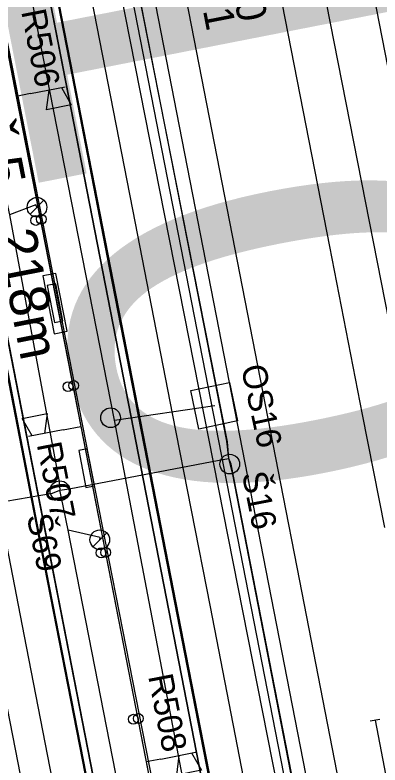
# Model space of a CAD drawing. Extents: x -545736 to -544888, y -1122892 to -1119128.
# Drawn here: x -545158.22 to -545139.71, y -1121854.55 to -1121816.49 of the extents above; entities that cross this region are included whole.
import ezdxf

# ---------------------------------------------------------------- set-up
doc = ezdxf.new("R2010")
doc.units = 0
for name, color, linetype in [('osvětlené plochy-hodnota-obrys', 7, 'Continuous'), ('Podbarveni_Nastupiste', 7, 'Continuous'), ('Podbarveni_Zastreseni_Pozemni', 7, 'Continuous'), ('Vrstva 1', 7, 'Continuous'), ('Vrstva 1 - Koleje', 7, 'Continuous'), ('Vrstva 11 - Trakce', 7, 'Continuous'), ('Vrstva 14_zastreseni a nastupiste', 7, 'Continuous'), ('Vrstva 16_plochy', 7, 'Continuous'), ('Vrstva 23 - PHS - pozemni - schody - eskalatory', 7, 'Continuous'), ('Vrstva 25', 7, 'Continuous'), ('Vrstva 29 - sdelzar', 7, 'Continuous'), ('Vrstva 33 - prvky sdelzar', 7, 'Continuous'), ('Vrstva 4 - Teren - stezky - prechody - plochy', 7, 'Continuous'), ('Vrstva 41', 7, 'Continuous'), ('Vrstva 42', 7, 'Continuous'), ('Vrstva 43', 7, 'Continuous'), ('Vrstva 44', 7, 'Continuous')]:
    doc.layers.add(name, color=color, linetype=linetype)

msp = doc.modelspace()

# ---------------------------------------------------------------- linework, layer by layer
at = {"layer": 'osvětlené plochy-hodnota-obrys'}
for points in [[(-545137.864, -1121889.42), (-545168.59, -1121731.992), (-545178.308, -1121699.721), (-545197.027, -1121652.528), (-545208.16, -1121619.35), (-545217.952, -1121591.114), (-545225.649, -1121565.547)], [(-545115.194, -1122188.84), (-545115.464, -1122158.52), (-545110.116, -1122078.531), (-545109.516, -1122044.98), (-545111.654, -1121993.485), (-545115.876, -1121955.778), (-545121.955, -1121920.051), (-545160.528, -1121723.806), (-545171.589, -1121690.909), (-545189.933, -1121650.816), (-545214.916, -1121599.46)]]:
    msp.add_lwpolyline(points, dxfattribs=at)
at = {"layer": 'Podbarveni_Nastupiste'}
for points in [[(-545147.633, -1121858.705), (-545149.541, -1121848.922), (-545151.454, -1121839.109), (-545153.365, -1121829.32), (-545155.271, -1121819.528), (-545156.81, -1121811.627), (-545158.718, -1121801.84), (-545160.25, -1121793.99), (-545162.146, -1121784.289), (-545164.063, -1121774.461), (-545164.834, -1121770.503), (-545165.22, -1121768.538), (-545165.98, -1121764.613), (-545167.113, -1121758.805), (-545167.886, -1121754.822), (-545169.883, -1121745.088), (-545172.217, -1121735.379), (-545174.857, -1121725.764), (-545176.589, -1121720.029), (-545176.64, -1121720.038), (-545180.823, -1121720.81)], [(-545180.455, -1121722.711), (-545179.628, -1121726.7), (-545177.717, -1121736.49), (-545175.814, -1121746.279), (-545173.137, -1121759.988), (-545171.232, -1121769.763), (-545170.096, -1121775.61), (-545168.189, -1121785.44), (-545166.652, -1121793.283), (-545164.749, -1121803.058), (-545162.839, -1121812.848), (-545160.922, -1121822.667), (-545159.009, -1121832.498), (-545157.103, -1121842.273), (-545155.195, -1121852.046), (-545153.289, -1121861.829)]]:
    msp.add_lwpolyline(points, dxfattribs=at)
at = {"layer": 'Podbarveni_Zastreseni_Pozemni'}
for points in [[(-545153.097, -1121832.905), (-545163.04, -1121781.984), (-545169.876, -1121746.975)], [(-545172.521, -1121747.5), (-545175.141, -1121748.003), (-545167.869, -1121785.291), (-545158.018, -1121835.809), (-545145.506, -1121899.971), (-545143.703, -1121909.219), (-545142.244, -1121916.698), (-545139.605, -1121916.178)], [(-545138.929, -1121906.204), (-545140.688, -1121896.644), (-545153.097, -1121832.905)]]:
    msp.add_lwpolyline(points, dxfattribs=at)
at = {"layer": 'Vrstva 1'}
for points in [[(-545135.522, -1121838.466), (-545141.475, -1121807.989), (-545145.986, -1121784.885), (-545150.619, -1121761.062), (-545153.967, -1121744.119), (-545154.986, -1121738.953), (-545159.439, -1121717.59), (-545163.223, -1121702.567), (-545165.982, -1121693.088), (-545167.204, -1121689.17)], [(-545139.463, -1121842.499), (-545140.586, -1121836.759), (-545142.253, -1121828.237), (-545145.854, -1121809.805), (-545154.234, -1121766.878), (-545155.623, -1121759.664)], [(-545144.736, -1121840.262), (-545156.497, -1121779.835), (-545156.847, -1121778.04)], [(-545140.019, -1121864.525), (-545140.019, -1121864.525), (-545143.773, -1121845.208), (-545144.736, -1121840.262)]]:
    msp.add_lwpolyline(points, dxfattribs=at)
at = {"layer": 'Vrstva 1 - Koleje'}
for points in [[(-545190.187, -1121685.59), (-545187.923, -1121694.959), (-545186.2, -1121702.627), (-545185.507, -1121705.971), (-545184.687, -1121709.924), (-545182.492, -1121721.163), (-545180.59, -1121730.931), (-545178.666, -1121740.784), (-545176.766, -1121750.544), (-545174.869, -1121760.278), (-545172.942, -1121770.162), (-545171.042, -1121779.908), (-545169.129, -1121789.7), (-545167.212, -1121799.555), (-545165.293, -1121809.36), (-545163.388, -1121819.134), (-545161.468, -1121828.982), (-545159.566, -1121838.742), (-545157.655, -1121848.546), (-545155.739, -1121858.373)], [(-545185.383, -1121691.101), (-545182.479, -1121698.59), (-545179.623, -1121706.109), (-545177.117, -1121713.199), (-545175.826, -1121717.114), (-545175.044, -1121719.485), (-545172.193, -1121729.1), (-545169.655, -1121738.82), (-545167.452, -1121748.582), (-545165.503, -1121758.451), (-545163.6, -1121768.21), (-545161.69, -1121777.988), (-545159.773, -1121787.837), (-545157.871, -1121797.594), (-545155.965, -1121807.383), (-545154.069, -1121817.086), (-545152.127, -1121827.047), (-545150.241, -1121836.711), (-545148.328, -1121846.526), (-545146.419, -1121856.308)]]:
    msp.add_lwpolyline(points, dxfattribs=at)
at = {"layer": 'Vrstva 11 - Trakce'}
for p, q in [((-545139.709, -1121852.237), (-545140.199, -1121852.332)), ((-545139.957, -1121852.285), (-545139.002, -1121857.198))]:
    msp.add_line(p, q, dxfattribs=at)
at = {"layer": 'Vrstva 14_zastreseni a nastupiste'}
for points in [[(-545147.688, -1121858.7), (-545149.596, -1121848.917), (-545151.509, -1121839.104), (-545153.42, -1121829.315), (-545155.326, -1121819.523), (-545156.865, -1121811.622), (-545158.773, -1121801.835), (-545160.305, -1121793.985), (-545162.201, -1121784.284), (-545164.118, -1121774.456), (-545164.889, -1121770.498), (-545165.275, -1121768.533), (-545166.035, -1121764.608), (-545167.168, -1121758.8), (-545167.941, -1121754.817), (-545169.938, -1121745.083)], [(-545147.633, -1121858.705), (-545149.541, -1121848.922), (-545151.454, -1121839.109), (-545153.365, -1121829.32), (-545155.271, -1121819.528), (-545156.81, -1121811.627), (-545158.718, -1121801.84), (-545160.25, -1121793.99), (-545162.146, -1121784.289), (-545164.063, -1121774.461), (-545164.834, -1121770.503), (-545165.22, -1121768.538), (-545165.98, -1121764.613), (-545167.113, -1121758.805), (-545167.886, -1121754.822), (-545169.883, -1121745.088)], [(-545175.869, -1121746.274), (-545173.192, -1121759.983), (-545171.287, -1121769.758), (-545170.151, -1121775.605), (-545168.244, -1121785.435), (-545166.707, -1121793.278), (-545164.804, -1121803.053), (-545162.894, -1121812.843), (-545160.977, -1121822.662), (-545159.064, -1121832.493), (-545157.158, -1121842.268), (-545155.25, -1121852.041), (-545153.344, -1121861.824)], [(-545175.814, -1121746.279), (-545173.137, -1121759.988), (-545171.232, -1121769.763), (-545170.096, -1121775.61), (-545168.189, -1121785.44), (-545166.652, -1121793.283), (-545164.749, -1121803.058), (-545162.839, -1121812.848), (-545160.922, -1121822.667), (-545159.009, -1121832.498), (-545157.103, -1121842.273), (-545155.195, -1121852.046), (-545153.289, -1121861.829)]]:
    msp.add_lwpolyline(points, dxfattribs=at)
for points in [[(-545169.868, -1121746.973), (-545163.039, -1121781.964), (-545153.097, -1121832.905), (-545140.688, -1121896.644), (-545138.929, -1121906.204), (-545137.357, -1121915.755), (-545139.605, -1121916.178), (-545142.252, -1121916.702), (-545143.714, -1121909.203), (-545145.537, -1121899.853), (-545158.037, -1121835.751), (-545167.886, -1121785.244), (-545175.149, -1121747.997), (-545172.521, -1121747.5)], [(-545167.869, -1121785.291), (-545158.018, -1121835.809), (-545145.506, -1121899.971), (-545143.703, -1121909.219), (-545142.244, -1121916.698), (-545139.605, -1121916.178), (-545137.369, -1121915.758), (-545138.929, -1121906.204), (-545140.688, -1121896.644), (-545153.097, -1121832.905), (-545163.04, -1121781.984), (-545169.877, -1121746.971), (-545172.521, -1121747.5), (-545175.141, -1121748.003)]]:
    msp.add_lwpolyline(points, close=True, dxfattribs=at)
for centre in [(-545157.164, -1121826.916), (-545156.879, -1121826.854), (-545155.53, -1121835.35), (-545155.243, -1121835.293), (-545153.851, -1121843.785), (-545153.617, -1121843.767), (-545152.215, -1121852.231), (-545151.963, -1121852.194)]:
    msp.add_circle(centre, 0.25, dxfattribs=at)
at = {"layer": 'Vrstva 16_plochy'}
for points in [[(-545147.688, -1121858.7), (-545149.596, -1121848.917), (-545151.509, -1121839.104), (-545153.42, -1121829.315), (-545155.326, -1121819.523), (-545156.865, -1121811.622), (-545158.773, -1121801.835), (-545160.305, -1121793.985), (-545162.201, -1121784.284), (-545164.118, -1121774.456), (-545164.889, -1121770.498), (-545165.275, -1121768.533), (-545166.035, -1121764.608), (-545167.168, -1121758.8), (-545167.941, -1121754.817), (-545169.938, -1121745.083)], [(-545175.869, -1121746.274), (-545173.192, -1121759.983), (-545171.287, -1121769.758), (-545170.151, -1121775.605), (-545168.244, -1121785.435), (-545166.707, -1121793.278), (-545164.804, -1121803.053), (-545162.894, -1121812.843), (-545160.977, -1121822.662), (-545159.064, -1121832.493), (-545157.158, -1121842.268), (-545155.25, -1121852.041), (-545153.344, -1121861.824)]]:
    msp.add_lwpolyline(points, dxfattribs=at)
at = {"layer": 'Vrstva 23 - PHS - pozemni - schody - eskalatory'}
msp.add_lwpolyline([(-545156.234, -1121832.673), (-545155.57, -1121832.544), (-545156.144, -1121829.603), (-545156.808, -1121829.733)], close=True, dxfattribs=at)
at = {"layer": 'Vrstva 29 - sdelzar'}
for p, q in [((-545141.41, -1121905.52), (-545168.73, -1121766.29)), ((-545157.43, -1121820.48), (-545158.15, -1121820.62)), ((-545155.78, -1121837.54), (-545154.88, -1121837.37)), ((-545150.83, -1121854.25), (-545151.57, -1121854.39))]:
    msp.add_line(p, q, dxfattribs=at)
for points in [[(-545171.97, -1121749.47), (-545172.03, -1121749.33), (-545171.59, -1121751.6), (-545168.26, -1121768.68), (-545164.8, -1121786.45), (-545161.35, -1121804.17), (-545161.26, -1121804.64), (-545158.15, -1121820.62), (-545154.88, -1121837.37), (-545151.57, -1121854.39), (-545148.31, -1121871.12), (-545147.18, -1121876.92), (-545144.69, -1121889.26), (-545140.92, -1121907.97), (-545141.94, -1121907.98)], [(-545168.72, -1121766.31), (-545160.21, -1121810.04), (-545148.71, -1121869.09)]]:
    msp.add_lwpolyline(points, dxfattribs=at)
at = {"layer": 'Vrstva 33 - prvky sdelzar'}
for p, q in [((-545157.43, -1121820.48), (-545155.671, -1121820.137)), ((-545155.78, -1121837.54), (-545157.539, -1121837.883)), ((-545150.83, -1121854.25), (-545149.071, -1121853.907))]:
    msp.add_line(p, q, dxfattribs=at)
for points in [[(-545155.86, -1121820.174), (-545155.362, -1121821.055), (-545156.618, -1121821.3), (-545156.488, -1121820.296)], [(-545157.35, -1121837.846), (-545157.848, -1121836.965), (-545156.592, -1121836.72), (-545156.722, -1121837.724)], [(-545149.26, -1121853.944), (-545148.762, -1121854.825), (-545150.018, -1121855.07), (-545149.888, -1121854.066)]]:
    msp.add_lwpolyline(points, dxfattribs=at)
for points in [[(-545156.155, -1121830.129), (-545156.579, -1121830.212), (-545156.212, -1121832.094), (-545155.787, -1121832.011)], [(-545154.559, -1121838.509), (-545154.984, -1121838.592), (-545154.617, -1121840.474), (-545154.193, -1121840.391)]]:
    msp.add_lwpolyline(points, close=True, dxfattribs=at)
at = {"layer": 'Vrstva 4 - Teren - stezky - prechody - plochy'}
for points in [[(-545188.763, -1121698.109), (-545188.641, -1121698.826), (-545185.213, -1121715.136), (-545181.647, -1121733.399), (-545177.117, -1121756.524), (-545170.416, -1121791.087), (-545164.311, -1121822.524), (-545157.023, -1121859.828), (-545149.915, -1121896.158), (-545142.13, -1121936.158), (-545141.676, -1121939.159), (-545141.157, -1121942.596), (-545141.923, -1121943.776)], [(-545180.039, -1121709.428), (-545180.163, -1121709.404), (-545182.89, -1121710.328), (-545181.985, -1121714.917), (-545180.848, -1121720.815), (-545179.628, -1121726.7), (-545177.717, -1121736.49), (-545175.814, -1121746.279), (-545173.137, -1121759.988), (-545171.232, -1121769.763), (-545170.096, -1121775.61), (-545168.189, -1121785.44), (-545166.652, -1121793.283), (-545164.749, -1121803.058), (-545162.839, -1121812.848), (-545160.922, -1121822.667), (-545159.009, -1121832.498), (-545157.103, -1121842.273), (-545155.195, -1121852.046), (-545153.289, -1121861.829)], [(-545130.358, -1121950.008), (-545129.391, -1121949.959), (-545129.73, -1121942.596), (-545130.115, -1121934.948), (-545130.824, -1121927.405), (-545131.836, -1121918.196), (-545133.344, -1121907.479), (-545134.953, -1121898.499), (-545142.937, -1121857.697), (-545151.741, -1121812.566), (-545162.39, -1121757.819), (-545164.226, -1121748.401), (-545166.939, -1121735.985), (-545169.746, -1121724.99), (-545172.237, -1121716.559), (-545173.733, -1121711.673), (-545173.909, -1121711.118), (-545175.871, -1121711.785), (-545175.683, -1121712.485)], [(-545130.358, -1121950.008), (-545130.752, -1121943), (-545131.52, -1121935.35), (-545132.155, -1121927.829), (-545133.341, -1121918.921), (-545135.127, -1121907.455), (-545136.587, -1121899.196), (-545144.41, -1121858.134), (-545153.364, -1121812.756), (-545162.564, -1121765.529), (-545165.788, -1121749.365), (-545168.396, -1121737.4), (-545171.828, -1121724.869), (-545174.108, -1121717.697), (-545175.683, -1121712.485)], [(-545147.633, -1121858.705), (-545149.541, -1121848.922), (-545151.454, -1121839.109), (-545153.365, -1121829.32), (-545155.271, -1121819.528), (-545156.81, -1121811.627), (-545158.718, -1121801.84), (-545160.25, -1121793.99), (-545162.146, -1121784.289), (-545164.063, -1121774.461), (-545164.834, -1121770.503), (-545165.22, -1121768.538), (-545165.98, -1121764.613), (-545167.113, -1121758.805), (-545167.886, -1121754.822), (-545169.883, -1121745.088), (-545172.217, -1121735.379), (-545174.857, -1121725.764), (-545176.589, -1121720.029)]]:
    msp.add_lwpolyline(points, dxfattribs=at)
at = {"layer": 'Vrstva 41'}
msp.add_lwpolyline([(-545149.302, -1121835.552), (-545147.346, -1121835.136), (-545146.93, -1121837.092), (-545148.886, -1121837.508), (-545149.302, -1121835.552)], dxfattribs=at)
msp.add_circle((-545153.372, -1121836.928), 0.5, dxfattribs=at)
at = {"layer": 'Vrstva 42'}
msp.add_line((-545153.179, -1121837.049), (-545148.083, -1121836.305), dxfattribs=at)
msp.add_lwpolyline([(-545173.971, -1121879.393), (-545161.245, -1121876.727), (-545160.224, -1121876.513), (-545154.158, -1121875.249), (-545149.407, -1121874.445), (-545148.025, -1121874.172), (-545146.62, -1121873.901), (-545146.168, -1121873.821), (-545146.682, -1121871.086), (-545153.179, -1121837.049), (-545159.714, -1121803.768), (-545165.606, -1121773.441), (-545166.061, -1121770.665), (-545166.155, -1121770.217), (-545169.78, -1121770.722), (-545177.312, -1121733.08), (-545177.546, -1121732)], dxfattribs=at)
at = {"layer": 'Vrstva 43'}
for p, q in [((-545157.455, -1121826.598), (-545156.75, -1121825.894)), ((-545154.269, -1121843.474), (-545153.564, -1121842.77))]:
    msp.add_line(p, q, dxfattribs=at)
for centre, radius in [((-545157.102, -1121826.247), 0.498), ((-545147.326, -1121839.285), 0.5), ((-545155.939, -1121840.633), 0.5), ((-545153.916, -1121843.123), 0.498)]:
    msp.add_circle(centre, radius, dxfattribs=at)
at = {"layer": 'Vrstva 44'}
for points in [[(-545139.779, -1121877.836), (-545147.175, -1121839.811), (-545147.369, -1121839.002), (-545147.437, -1121838.152), (-545155.452, -1121797.558), (-545155.595, -1121796.474), (-545155.658, -1121796.154), (-545157.036, -1121788.893), (-545157.839, -1121784.658), (-545161.523, -1121765.245), (-545161.723, -1121764.693), (-545161.769, -1121763.91), (-545164.033, -1121753.897), (-545169.852, -1121728.16), (-545170.129, -1121727.27), (-545170.396, -1121726.56), (-545170.338, -1121725.182), (-545172.293, -1121718.704), (-545175.993, -1121707.957), (-545178.907, -1121700.544), (-545179.343, -1121699.618), (-545179.583, -1121698.628), (-545193.322, -1121663.167)], [(-545139.513, -1121878.622), (-545139.749, -1121877.759), (-545147.249, -1121839.292), (-545147.369, -1121839.002), (-545147.48, -1121838.112), (-545155.446, -1121797.363), (-545155.595, -1121796.474), (-545155.706, -1121795.975), (-545161.592, -1121765.233), (-545161.723, -1121764.693), (-545161.847, -1121763.916), (-545167.672, -1121738.027), (-545170.022, -1121727.953), (-545170.129, -1121727.27), (-545170.34, -1121725.169), (-545172.277, -1121718.871), (-545175.906, -1121708.217), (-545178.967, -1121700.134), (-545179.343, -1121699.618)], [(-545163.196, -1121803.24), (-545161.918, -1121809.669), (-545159.543, -1121821.828), (-545158.491, -1121826.629), (-545155.971, -1121840.184), (-545155.936, -1121840.605)], [(-545157.103, -1121826.246), (-545157.159, -1121826.131), (-545158.491, -1121826.629)], [(-545197.292, -1121848.661), (-545189.731, -1121847.137), (-545189.41, -1121847.096), (-545189.124, -1121847.034), (-545183.796, -1121846.154), (-545183.49, -1121846.087), (-545183.177, -1121846.021), (-545175.904, -1121844.585), (-545175.609, -1121844.512), (-545175.219, -1121844.392), (-545169.919, -1121843.373), (-545169.761, -1121843.32), (-545169.595, -1121843.295), (-545162.182, -1121841.794), (-545161.6, -1121841.72), (-545161.066, -1121841.575), (-545156.31, -1121840.753), (-545155.936, -1121840.605), (-545155.464, -1121840.541), (-545147.87, -1121839.078), (-545147.369, -1121839.002)], [(-545149.12, -1121876.13), (-545150.552, -1121867.677), (-545152.211, -1121859.59), (-545155.524, -1121842.636), (-545155.851, -1121841.002), (-545155.936, -1121840.605)], [(-545153.917, -1121843.122), (-545153.894, -1121843.001), (-545155.524, -1121842.636)]]:
    msp.add_lwpolyline(points, dxfattribs=at)

# ---------------------------------------------------------------- texts
at = {"layer": 'osvětlené plochy-hodnota-obrys'}
msp.add_text('10', height=22.7812, rotation=281.0956, dxfattribs=at).set_placement((-545159.989, -1121809.837))
at = {"layer": 'Vrstva 14_zastreseni a nastupiste'}
msp.add_text('nást. č.5   218m', height=2, rotation=281.0471, dxfattribs=at).set_placement((-545161.539, -1121815.425))
at = {"layer": 'Vrstva 25'}
for s, p in [('OT70', (-545147.831, -1121811.99)), ('OT71', (-545149.44, -1121812.42))]:
    msp.add_text(s, height=1.5, rotation=281.0565, dxfattribs=at).set_placement(p)
at = {"layer": 'Vrstva 33 - prvky sdelzar'}
for s, p in [('R506', (-545157.906, -1121816.307)), ('R507', (-545157.12, -1121838.279)), ('R508', (-545151.469, -1121850.048))]:
    msp.add_text(s, height=1.25, rotation=281.0212, dxfattribs=at).set_placement(p)
at = {"layer": 'Vrstva 41'}
msp.add_text('OS16', height=1.25, rotation=282, dxfattribs=at).set_placement((-545146.762, -1121834.361))
at = {"layer": 'Vrstva 43'}
for s, rotation, p in [('Š16', 281.0327, (-545146.712, -1121839.771)), ('Š69', 281.3167, (-545157.628, -1121841.92))]:
    msp.add_text(s, height=1.25, rotation=rotation, dxfattribs=at).set_placement(p)

doc.saveas('drawing.dxf')
